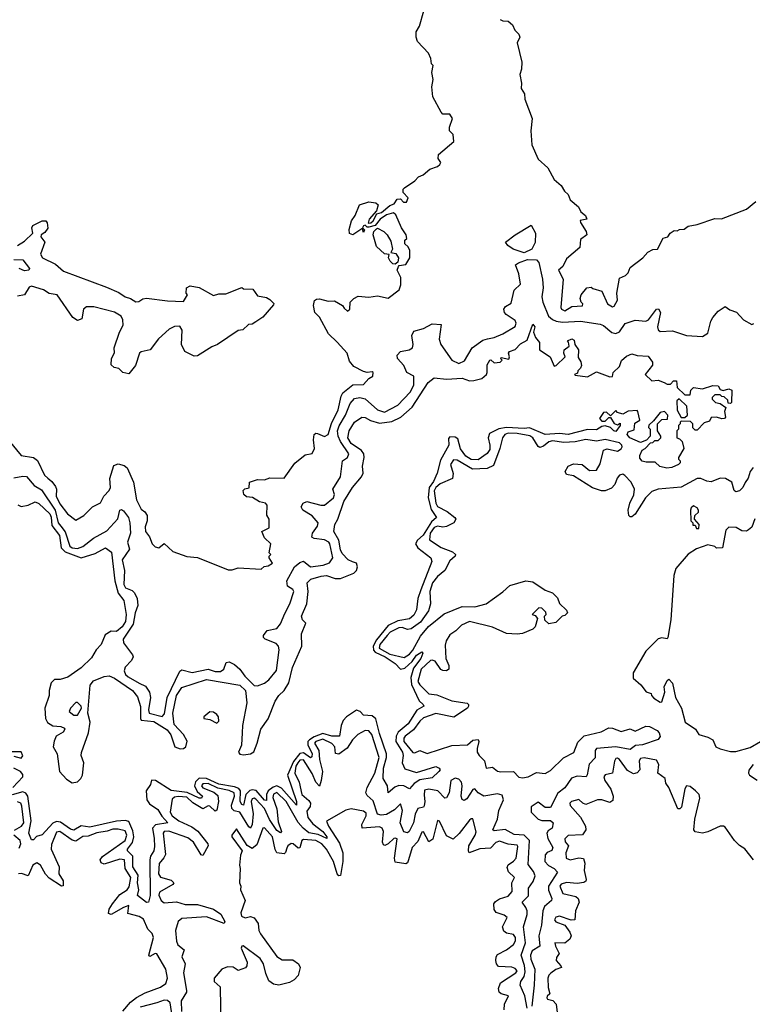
# Model space of a CAD drawing. Extents: x 2472589 to 2662339, y 701009 to 849030.
# Tile 354 of 406: x 2616567 to 2620718, y 744036 to 749615. Entities that reach past the tile are written whole.
import ezdxf

# ---------------------------------------------------------------- set-up
doc = ezdxf.new("R2010")
doc.units = 0

msp = doc.modelspace()

# ---------------------------------------------------------------- linework, layer by layer
at = {"layer": '0CON05XD'}
for points in [[(2617935, 746502.5), (2617953, 746517), (2617975, 746520), (2618000, 746535), (2617980, 746565), (2617980, 746575), (2617990, 746585), (2617980, 746595), (2617990, 746645), (2617955, 746680), (2617940, 746715), (2617980, 746735), (2617980, 746785), (2617967, 746807), (2617970, 746865), (2617960, 746875), (2617925, 746883.3), (2617887, 746907), (2617851.7, 746911.7), (2617837.5, 746925), (2617833, 746947), (2617843, 746957), (2617866.7, 746963.3), (2617870, 746995), (2617915, 747010), (2617955, 747008), (2617985, 747018.6), (2618065, 747018), (2618127, 747103), (2618185, 747150), (2618225, 747156.7), (2618238, 747185), (2618232.5, 747235), (2618236.2, 747265), (2618245, 747272), (2618255, 747270.8), (2618295, 747252.5), (2618315, 747263.8), (2618333, 747327), (2618372, 747405), (2618388.7, 747481.3), (2618398.9, 747501.1), (2618455, 747546), (2618515, 747548.8), (2618545, 747582.5), (2618567.5, 747595), (2618570, 747615), (2618565, 747620), (2618535, 747616.7), (2618515, 747621.2), (2618460.7, 747650.7), (2618435, 747680), (2618422.5, 747725), (2618365, 747787.5), (2618317.5, 747835), (2618265, 747930), (2618240, 747955), (2618232.5, 747995), (2618237, 748023), (2618248.3, 748031.7), (2618265, 748032.5), (2618315, 748020), (2618351.7, 748021.7), (2618396.4, 747996.4), (2618405, 747980), (2618425, 747962.5), (2618437.5, 747975), (2618440, 748015), (2618460, 748035), (2618485, 748047.5), (2618545, 748043.3), (2618595, 748050), (2618655, 748037.5), (2618716.4, 748083.6), (2618727, 748113), (2618725.8, 748155), (2618706.7, 748195), (2618713, 748217), (2618717.5, 748222.5), (2618755, 748227.5), (2618777.5, 748265), (2618777, 748307), (2618768.3, 748328.3), (2618750, 748345), (2618750, 748365), (2618760, 748375), (2618757.5, 748395), (2618730, 748435), (2618698.3, 748508.3), (2618685, 748520), (2618645, 748510), (2618610, 748485), (2618581.7, 748448.3), (2618545, 748440), (2618535, 748440), (2618525, 748450), (2618515, 748447.5), (2618510, 748435), (2618520, 748425), (2618515, 748410), (2618510, 748430), (2618505, 748430), (2618455, 748396.2), (2618435, 748402.5), (2618433.9, 748426.1), (2618446.7, 748475), (2618467.5, 748505), (2618492.5, 748565), (2618545, 748582.5), (2618585, 748577.5), (2618597.5, 748565), (2618588.3, 748531.7), (2618547.5, 748485), (2618541.7, 748461.7), (2618557, 748463), (2618570, 748475), (2618590, 748515), (2618617, 748523), (2618665, 748562.5), (2618688.3, 748571.7), (2618705, 748597.5), (2618725, 748600), (2618741.7, 748581.7), (2618758.3, 748581.7), (2618767.5, 748605), (2618740, 748635), (2618740, 748655), (2618747, 748663), (2618805, 748701.2), (2618825.9, 748724.1), (2618853.3, 748735), (2618891.7, 748768.3), (2618935, 748783.8), (2618946.7, 748795), (2618952.5, 748805), (2618937.7, 748827.7), (2618939.5, 748850.5), (2619026.7, 748925), (2619022.5, 748965), (2619002.5, 748985), (2619002.5, 749005), (2619020, 749055), (2619005, 749080), (2618965, 749080), (2618955, 749090), (2618908.3, 749178.3), (2618902.5, 749235), (2618910, 749275), (2618902.5, 749315), (2618910, 749355), (2618900, 749365), (2618897.5, 749395), (2618883.3, 749425), (2618821.7, 749491.7), (2618813.3, 749515), (2618813.6, 749546.4), (2618831.7, 749578.3), (2618857.5, 749665)], [(2619290, 749615), (2619305, 749607.5), (2619335, 749606.7), (2619360, 749585), (2619372.5, 749555), (2619395, 749532.5), (2619401.2, 749515), (2619385.8, 749484.2), (2619398, 749428), (2619412, 749375), (2619410, 749335), (2619401.2, 749305), (2619410, 749255), (2619407.5, 749225), (2619428, 749195), (2619430, 749165), (2619470.8, 749055), (2619463.8, 748985), (2619469.2, 748905), (2619505.5, 748825.5), (2619560, 748775), (2619595, 748709.2), (2619634.2, 748675), (2619653.2, 748643.2), (2619673.8, 748625), (2619686.7, 748595), (2619733.3, 748555), (2619746.4, 748526.4), (2619772.5, 748505), (2619780, 748485), (2619743.3, 748476.7), (2619744, 748465), (2619777.5, 748415), (2619780, 748395), (2619745, 748370), (2619740, 748325), (2619665, 748260), (2619643.6, 748216.4), (2619620, 748195), (2619646.2, 748145), (2619632.5, 747985), (2619636.2, 747975), (2619655, 747966), (2619695, 747989.2), (2619756.1, 747993.9), (2619757.5, 748005), (2619747.5, 748015), (2619743.3, 748035), (2619747.5, 748055), (2619780, 748095), (2619805, 748100), (2619815, 748092.5)], [(2619815, 748092.5), (2619865, 748077.5), (2619896.7, 748005), (2619925, 747988.8), (2619935, 747992), (2619953.8, 748025), (2619950, 748065), (2619965, 748150), (2620000, 748165), (2620015, 748180), (2620025, 748210), (2620097.5, 748265), (2620125, 748297.5), (2620155, 748312.5), (2620180, 748315), (2620213.6, 748376.4), (2620240, 748385), (2620252.5, 748405), (2620275, 748420), (2620291.7, 748418.3), (2620305, 748426.7), (2620331.7, 748428.3), (2620354.2, 748445.8), (2620405, 748453.8), (2620505, 748489.2), (2620542.7, 748487.3), (2620685, 748540.5), (2620736.9, 748585)], [(2616555, 748335.8), (2616595, 748359.4), (2616642.2, 748405), (2616635.4, 748435), (2616642, 748448), (2616695, 748474.6), (2616715, 748475.7), (2616723.6, 748463.6), (2616726.2, 748433.8), (2616710, 748410), (2616689.4, 748395), (2616686.7, 748385), (2616710, 748355), (2616685.8, 748285.8), (2616696.2, 748265), (2616770.4, 748230.4), (2616815, 748190), (2617059.3, 748099.3), (2617128.5, 748068.5), (2617164.4, 748044.4), (2617195.4, 748035.4), (2617225, 748015.7), (2617241.7, 748018.3), (2617265, 748034), (2617286.1, 748036.1), (2617405, 748021.2), (2617495, 748017.5), (2617517.5, 748055), (2617510, 748065), (2617512.5, 748095), (2617533.6, 748106.4), (2617585, 748097.5), (2617665, 748052.5), (2617695, 748062.5), (2617735, 748062.5), (2617825, 748097.5), (2617835, 748090), (2617888.3, 748088.3), (2617915, 748050), (2617965, 748040), (2617985, 748030), (2618007.5, 748007.5), (2618005, 748000), (2617945, 747930), (2617905, 747902.5), (2617885, 747890), (2617863, 747887), (2617831.7, 747858.3), (2617805, 747853.3), (2617688.8, 747775), (2617655, 747760.8), (2617575, 747710), (2617555, 747707.5), (2617502.5, 747735), (2617483.6, 747773.6), (2617487.5, 747855), (2617475, 747877.5), (2617445, 747876.2), (2617415, 747861.2), (2617353, 747807), (2617305.8, 747744.2), (2617255, 747733.3), (2617246.7, 747725), (2617223.8, 747655), (2617185, 747607.5), (2617152.5, 747615), (2617128.3, 747638.3), (2617103.3, 747643.3), (2617085, 747660), (2617087.5, 747695), (2617103.6, 747726.4), (2617103.3, 747755), (2617133.3, 747845), (2617153.8, 747885), (2617151.2, 747915), (2617142, 747935), (2617105, 747957.8), (2616988, 747988), (2616945, 747987.5), (2616928.8, 747975), (2616919.2, 747920.8), (2616895, 747910), (2616867.7, 747927.7), (2616780, 748055), (2616735, 748063.8), (2616702.5, 748085), (2616634.2, 748105.8), (2616621.2, 748098.8), (2616595, 748056.7), (2616555, 748047.5)], [(2618695, 748230), (2618681.7, 748231.7), (2618666, 748246), (2618657.5, 748265), (2618660, 748285), (2618635, 748287.5), (2618589.3, 748329.3), (2618570, 748395), (2618573.3, 748415), (2618589.3, 748430.7), (2618595, 748433.3), (2618630, 748415), (2618650, 748395), (2618670.7, 748360.7), (2618680, 748315), (2618670, 748295), (2618699.2, 748289.2), (2618712.5, 748265), (2618708.8, 748241.2), (2618695, 748230)], [(2619425, 748294.6), (2619363.8, 748315), (2619333.3, 748335), (2619320, 748355), (2619373.9, 748396.1), (2619465, 748450), (2619490, 748405), (2619487, 748353), (2619468.6, 748315), (2619425, 748294.6)], [(2616535, 747018.5), (2616585, 747029.4), (2616605, 747025.8), (2616649.2, 746975), (2616690.6, 746950.6), (2616767.4, 746835), (2616784.4, 746765), (2616800, 746745), (2616825, 746712.3), (2616852.1, 746632.1), (2616865, 746622.5), (2616895, 746619.2), (2616925, 746630), (2616985, 746678.1), (2617061, 746719), (2617123.2, 746786.8), (2617135, 746836.2), (2617145, 746839.2), (2617155, 746832.9), (2617183.1, 746795), (2617191.8, 746765), (2617194.5, 746705), (2617178.8, 746655), (2617190.3, 746615), (2617148.1, 746555), (2617160.8, 746495), (2617156.7, 746415), (2617165.9, 746395.9), (2617205, 746380.9), (2617217.8, 746367.8), (2617232.1, 746335), (2617236.7, 746295), (2617221.1, 746255), (2617210.1, 746189.9), (2617153.5, 746105), (2617154.5, 746084.5), (2617207.2, 746017.2), (2617210.6, 746005), (2617200.5, 745985), (2617165, 745945.7), (2617159.7, 745925), (2617166.9, 745905), (2617181.3, 745891.3), (2617245, 745855.3), (2617279.5, 745839.5), (2617302.5, 745805), (2617309.3, 745775), (2617296.4, 745705), (2617300.8, 745685), (2617373.6, 745666.4), (2617387.6, 745682.4), (2617402.5, 745775), (2617475, 745924.2), (2617485, 745931.5), (2617545, 745916.7), (2617635, 745935.4), (2617675, 745921.6), (2617705, 745922.3), (2617724.4, 745935), (2617737.9, 745972.1), (2617755, 745976.9), (2617785, 745962.2), (2617815, 745934.5), (2617842.9, 745895), (2617895, 745842.2), (2617915, 745840.5), (2617954, 745855), (2617978.6, 745875), (2618022.1, 745927.9), (2618036.7, 746045), (2618033.1, 746065), (2618020.8, 746080.8), (2617958.8, 746105), (2617948, 746115), (2617948, 746125), (2617970, 746155), (2618025, 746165.6), (2618045, 746191.9), (2618069.7, 746250.3), (2618097.7, 746305), (2618120.6, 746375), (2618115, 746387.1), (2618084.2, 746405), (2618080.9, 746435), (2618125, 746514.3), (2618155, 746539.5), (2618175, 746546.7), (2618215, 746514.6), (2618286.2, 746523.8), (2618322.2, 746537.8), (2618341.9, 746565), (2618325.3, 746645), (2618318.2, 746655), (2618295, 746667.1), (2618235.5, 746675.5), (2618223.1, 746683.1), (2618225.6, 746705), (2618254.1, 746745.9), (2618258.8, 746765), (2618225, 746803.1), (2618171.2, 746835), (2618162, 746855), (2618173.8, 746875), (2618195, 746884.3), (2618273.3, 746863.3), (2618293.8, 746865), (2618345.3, 746905), (2618350, 746925), (2618341.1, 746955), (2618384.5, 747025), (2618395.8, 747115), (2618425.3, 747134.7), (2618432.7, 747155), (2618384.1, 747224.1), (2618371.2, 747255), (2618367.5, 747285), (2618376.9, 747313.1), (2618413.7, 747375), (2618439.2, 747440.8), (2618465, 747467.9), (2618495, 747473.9), (2618525, 747466.8), (2618593.9, 747403.9), (2618635, 747390.6), (2618710.1, 747429.9), (2618780, 747505), (2618800.3, 747545), (2618800.8, 747595), (2618760, 747615), (2618742.9, 747655), (2618708.1, 747695), (2618705.7, 747714.3), (2618725, 747734.4), (2618773.3, 747745), (2618792, 747755), (2618795.7, 747774.3), (2618789.2, 747825), (2618800.3, 747849.7), (2618855.4, 747864.6), (2618905, 747891.4), (2618955, 747887.5), (2618944.6, 747805), (2618954.1, 747774.1), (2619015, 747685.7), (2619055, 747667.8), (2619087.8, 747682.2), (2619130, 747755), (2619190.7, 747799.3), (2619217, 747807), (2619255, 747814.5), (2619303.8, 747835), (2619375, 747876), (2619380, 747895), (2619375, 747910.6), (2619324.1, 747944.1), (2619314.5, 747955), (2619310, 747975), (2619320.5, 747989.5), (2619350.9, 748009.1), (2619367.8, 748082.2), (2619404.2, 748115.8), (2619395.4, 748175), (2619376.4, 748225), (2619392.4, 748237.6), (2619445, 748256.3), (2619494.6, 748254.6), (2619508.6, 748238.6), (2619530, 748145), (2619533.1, 748095), (2619526.2, 748045), (2619530.4, 748015), (2619563.8, 747935), (2619585, 747915.5), (2619606.2, 747906.2), (2619641.8, 747901.8), (2619745, 747906.7), (2619855, 747890), (2619875, 747881.9), (2619922.4, 747842.4), (2619945, 747836.4), (2619965, 747845.6), (2619997.4, 747892.6), (2620055, 747911.8), (2620113.9, 747906.1), (2620129.4, 747915), (2620175, 747973.8), (2620186, 747976), (2620197.1, 747955), (2620180, 747875), (2620185, 747858), (2620195, 747848.9), (2620265, 747852.5), (2620345, 747826.2), (2620435, 747820.7), (2620465, 747838), (2620482.6, 747907.4), (2620493.4, 747926.6), (2620525, 747964), (2620565, 747990), (2620591.4, 747971.4), (2620627.6, 747957.6), (2620667.1, 747915), (2620715, 747888.6), (2620726.1, 747893.9)], [(2616535, 748255.6), (2616585, 748254), (2616623.8, 748205), (2616620, 748195), (2616595, 748192.7), (2616564.4, 748204.4)], [(2616556, 746866), (2616575, 746856.4), (2616615, 746864.6), (2616655, 746882.9), (2616675, 746874.6), (2616737.5, 746815), (2616745.5, 746795.5), (2616749.8, 746749.8), (2616792.2, 746692.2), (2616803.1, 746623.1), (2616825, 746599.8), (2616915, 746565.9), (2616995, 746590.5), (2617053, 746623), (2617087.9, 746597.9), (2617106, 746435), (2617126, 746366), (2617158.2, 746325), (2617169.7, 746245), (2617166.5, 746205), (2617147.6, 746175), (2617115, 746148.7), (2617085, 746150.7), (2617050.9, 746129.1), (2617028.3, 746075), (2617001.4, 746045), (2616975, 745999.2), (2616915, 745943.2), (2616839.7, 745890.3), (2616795.8, 745875.8), (2616765, 745876.7), (2616745, 745857.5), (2616733.8, 745815), (2616734.2, 745785), (2616710.2, 745715), (2616713.2, 745655), (2616725, 745632.2), (2616755, 745614.6), (2616801.1, 745611.1), (2616821.7, 745601.7), (2616823.8, 745595), (2616812.7, 745577.3), (2616774.4, 745555), (2616762.6, 745527.4), (2616757.8, 745495), (2616779.2, 745455), (2616792.5, 745355), (2616831.7, 745311.7), (2616865, 745290.4), (2616895, 745296.7), (2616913.4, 745315), (2616922.3, 745335), (2616930.8, 745405), (2616916.5, 745445), (2616917.9, 745462.1), (2616956.5, 745575), (2616966.8, 745635), (2616954.3, 745685), (2616966.5, 745845), (2616985, 745868.7), (2617045, 745892.9), (2617075, 745897.1), (2617104.6, 745884.6), (2617206.5, 745815), (2617235, 745777.5), (2617252.6, 745722.6), (2617251.3, 745655), (2617255.9, 745645.9), (2617328.2, 745638.2), (2617402.1, 745592.1), (2617423.3, 745563.3), (2617447.1, 745495), (2617477.2, 745482.8), (2617495, 745484.8), (2617508.1, 745495), (2617516.9, 745526.9), (2617495.9, 745565), (2617442.1, 745622.1), (2617435.7, 745685), (2617456, 745785), (2617485, 745831.5), (2617625, 745876.8), (2617815, 745844.4), (2617846.8, 745815), (2617854.7, 745745), (2617829.4, 745615), (2617827.8, 745575), (2617824.7, 745505), (2617807.3, 745465), (2617815, 745453.8), (2617835, 745450.5), (2617875, 745456.2), (2617893.3, 745466.7), (2617913.5, 745515), (2617932.7, 745595), (2617975.7, 745654.3), (2618015, 745753.1), (2618035.6, 745785), (2618066.5, 745813.5), (2618091.9, 745858.1), (2618113.6, 745945), (2618166.6, 746065), (2618163.5, 746135), (2618188.9, 746195), (2618170, 746215), (2618163.8, 746235), (2618193.2, 746305), (2618202.4, 746375), (2618195.8, 746425), (2618216.2, 746445), (2618275, 746462.3), (2618305, 746465.3), (2618355, 746449.1), (2618385, 746449.2), (2618460.6, 746479.4), (2618476.1, 746493.9), (2618481.8, 746515), (2618475, 746535.6), (2618453.6, 746543.6), (2618427.8, 746555), (2618395, 746590), (2618385, 746611.2), (2618376.2, 746665), (2618346.9, 746715), (2618352.5, 746755), (2618369.2, 746785), (2618404.4, 746885), (2618453.3, 746965), (2618504.2, 747025), (2618512.9, 747045), (2618510, 747085), (2618519.1, 747135), (2618516.5, 747155), (2618503.2, 747173.2), (2618445, 747212.7), (2618427.1, 747245), (2618434.4, 747285), (2618465, 747333.8), (2618506.4, 747363.6), (2618525, 747361.2), (2618554.4, 747344.4), (2618605, 747328.5), (2618675, 747338.9), (2618727.2, 747362.8), (2618790.4, 747419.6), (2618881.4, 747558.6), (2618915, 747586), (2618985, 747577.5), (2619075, 747583.1), (2619115, 747568.1), (2619140.5, 747570.5), (2619185, 747582.5), (2619211.2, 747605), (2619216.2, 747615), (2619215, 747660), (2619230, 747685), (2619237, 747687), (2619255, 747670), (2619290, 747675), (2619300, 747685), (2619293, 747693), (2619295, 747700), (2619338.3, 747691.7), (2619342.5, 747705), (2619337.5, 747725), (2619342.5, 747735), (2619375, 747746.7), (2619405, 747778.8), (2619441.7, 747798.3), (2619475, 747890), (2619486.7, 747875), (2619477.5, 747845), (2619490, 747815), (2619512.5, 747785), (2619512.5, 747745), (2619572.5, 747705), (2619595, 747652.5), (2619607.5, 747655), (2619657.5, 747705), (2619650, 747725), (2619652.5, 747745), (2619680, 747765), (2619677, 747787), (2619670, 747795), (2619695, 747806.7), (2619708.3, 747798.3), (2619712.5, 747775), (2619733.8, 747745), (2619731.7, 747701.7), (2619746.4, 747676.4), (2619750, 747655), (2619745, 747640), (2619730, 747625), (2619728.3, 747611.7), (2619710, 747605), (2619715, 747600), (2619785, 747591.2), (2619835, 747620), (2619910.7, 747590.7), (2619925, 747592.5), (2619930, 747615), (2619965, 747650), (2619977, 747683), (2620005, 747707.5), (2620035, 747722.5), (2620065, 747712.5), (2620128.3, 747708.3), (2620152.5, 747675), (2620151.7, 747658.3), (2620110, 747605), (2620148.3, 747568.3), (2620185, 747572.5), (2620219.3, 747559.3)], [(2620219.3, 747559.3), (2620235, 747550), (2620255, 747550), (2620271.7, 747568.3), (2620288.3, 747568.3), (2620291.7, 747531.7), (2620335, 747490), (2620365, 747490), (2620370, 747515), (2620385, 747530), (2620435, 747522.5), (2620495, 747542.5), (2620525, 747540), (2620535, 747520), (2620553, 747513), (2620585, 747522.5), (2620602.5, 747515), (2620600, 747445), (2620595, 747440), (2620581.7, 747441.7), (2620578.3, 747458.3), (2620558.3, 747478.3), (2620545, 747480), (2620535, 747490), (2620505, 747490), (2620490, 747475), (2620490, 747465), (2620510, 747445), (2620535, 747440), (2620567.5, 747417.5), (2620560, 747395), (2620566.4, 747363.6), (2620560, 747355), (2620545, 747353.3), (2620515, 747362.5), (2620485, 747360), (2620475, 747340), (2620445, 747330), (2620405, 747290), (2620395, 747290), (2620381.7, 747301.7), (2620380, 747325), (2620367.5, 747337.5), (2620315, 747340), (2620310, 747335), (2620310, 747325), (2620300, 747315), (2620300, 747295), (2620290, 747285), (2620290, 747245), (2620305, 747240), (2620320, 747225), (2620330, 747185), (2620300, 747135), (2620300, 747125), (2620310, 747115), (2620310, 747105), (2620300, 747095), (2620261.7, 747078.3), (2620234.1, 747074.1), (2620194.1, 747084.1), (2620167, 747107), (2620117, 747107), (2620093.6, 747113.6), (2620080.7, 747130.7), (2620080, 747145), (2620093.6, 747176.4), (2620110, 747185), (2620141.7, 747218.3), (2620155, 747220), (2620165, 747230), (2620185, 747230), (2620200, 747245), (2620200, 747255), (2620180, 747285), (2620180, 747325), (2620205, 747350), (2620238.3, 747351.7), (2620240, 747375), (2620220, 747395), (2620195, 747390), (2620158.3, 747341.7), (2620131.7, 747318.3), (2620130, 747305), (2620140, 747295), (2620140, 747255), (2620118.3, 747231.7), (2620085, 747220), (2620023.3, 747245), (2620008.8, 747265), (2620015, 747280), (2620048.3, 747291.7), (2620051.7, 747328.3), (2620080, 747345), (2620070, 747395), (2620065, 747400), (2620015, 747397.5), (2619985, 747380), (2619955, 747390), (2619945, 747400), (2619915, 747370), (2619891.7, 747391.7), (2619875, 747390), (2619852.5, 747355), (2619865, 747340), (2619885, 747340), (2619905, 747360), (2619915, 747360), (2619935, 747327.5), (2619955, 747320), (2619968.3, 747328.3), (2619970, 747315), (2619945, 747282.5), (2619932.5, 747285), (2619913.8, 747303.8), (2619885, 747313.3), (2619865, 747310), (2619835, 747291.9), (2619785, 747293.5), (2619675, 747264), (2619625, 747270.4), (2619544.1, 747264.1), (2619455, 747301.8), (2619425, 747298.2), (2619325, 747304.8), (2619282.7, 747297.3), (2619228.9, 747271.1), (2619221.5, 747245), (2619231.5, 747205), (2619230.2, 747179.8), (2619215, 747157.5), (2619165, 747121.5), (2619125, 747122.7), (2619095, 747141.5), (2619065, 747184), (2619049.2, 747239.2), (2619035, 747250), (2619005, 747250.8), (2618997.5, 747242.5), (2618997.8, 747205), (2618951.3, 747118.7), (2618932.3, 747045), (2618911, 746999), (2618886.4, 746963.6), (2618882.1, 746905), (2618899.4, 746839.4), (2618927.8, 746795), (2618900.3, 746769.7), (2618853.7, 746695), (2618820.8, 746665), (2618810.4, 746645), (2618822.6, 746622.6), (2618897.5, 746565), (2618903.1, 746545), (2618839.4, 746385), (2618823.5, 746335), (2618815, 746272), (2618799.9, 746240.1), (2618775, 746220.5), (2618710.5, 746209.5), (2618655, 746182.8), (2618588.1, 746101.9), (2618570.4, 746065), (2618572.6, 746042.6), (2618581.1, 746031.1), (2618638.4, 746005), (2618695, 745966.5), (2618725, 745934.6), (2618748.7, 745941.3), (2618791.4, 745978.6), (2618815, 746014.4), (2618845, 746033.3), (2618851.2, 746025), (2618839.6, 745995), (2618799, 745941), (2618783, 745887), (2618787.4, 745847.4), (2618830, 745755), (2618854, 745735), (2618856.2, 745725), (2618817, 745703), (2618768.7, 745625), (2618711.7, 745578.3), (2618699.5, 745555), (2618698.4, 745525), (2618736.5, 745465), (2618740.4, 745445), (2618734, 745405), (2618749.7, 745369.7), (2618815, 745348.8), (2618925, 745382.9), (2618944.2, 745374.2), (2618948.8, 745365), (2618942, 745355), (2618905, 745320), (2618835, 745308.8), (2618802.5, 745287.5), (2618775, 745256.2), (2618743.9, 745273.9), (2618715, 745275.5), (2618693, 745267), (2618654.2, 745234.2), (2618651.1, 745275), (2618626.7, 745315), (2618628, 745375), (2618645.9, 745434.1), (2618645.3, 745455), (2618605, 745570), (2618585.5, 745654.5), (2618565, 745670.4), (2618514.5, 745674.5), (2618495.4, 745695.4), (2618475, 745702.2), (2618418.1, 745665), (2618399.5, 745645), (2618388.8, 745615), (2618380, 745555), (2618335, 745555.2), (2618285, 745570.3), (2618235, 745552.5), (2618208.3, 745535), (2618200.6, 745525), (2618199.3, 745505), (2618223.4, 745456.6), (2618221.7, 745438.3), (2618215, 745432.2), (2618175, 745461.7), (2618153.5, 745456.5), (2618117.6, 745412.4), (2618085.2, 745335), (2618136.2, 745185), (2618135.8, 745164.2), (2618050.7, 745260.7), (2618025, 745274.8), (2618002.6, 745267.4), (2617974.9, 745245.1), (2617966.2, 745225), (2617965, 745191.2), (2617955, 745192.9), (2617907.6, 745247.6), (2617885, 745252.3), (2617871.5, 745248.5), (2617848.8, 745225), (2617835, 745163.9), (2617825, 745167.7), (2617816.8, 745185), (2617819, 745245), (2617808.2, 745258.2), (2617785, 745267.7), (2617695, 745284.2), (2617625, 745315.4), (2617585, 745317.4), (2617563.1, 745296.9), (2617557.9, 745275), (2617572.5, 745242.5), (2617603.1, 745215), (2617598, 745205), (2617585, 745203.7), (2617516.8, 745236.8), (2617425, 745247.7), (2617336.7, 745305), (2617313.2, 745306.8), (2617308.3, 745281.7), (2617283.3, 745245), (2617287.4, 745195), (2617302.8, 745172.8), (2617350.1, 745140.1), (2617372.8, 745102.8), (2617407.1, 745065), (2617337.3, 745052.7), (2617319.7, 745035), (2617330, 744975), (2617330.5, 744929.5), (2617326.8, 744905), (2617308.9, 744875), (2617304.6, 744855), (2617306.6, 744653.4), (2617296.2, 744615), (2617285, 744613.3), (2617235, 744652.5), (2617241.9, 744685), (2617235.5, 744724.5), (2617238.3, 744768.3), (2617208.5, 744815), (2617208.9, 744875), (2617177.5, 744905), (2617178.1, 744915), (2617206.8, 744953.2), (2617214.5, 744985), (2617208.4, 745018.4), (2617185, 745071.2), (2617165, 745077), (2617115, 745073.7), (2616965, 745040.3), (2616915, 745047.3), (2616875, 745023.3), (2616855, 745027.9), (2616797.8, 745067.8), (2616775, 745071.6), (2616755, 745062.2), (2616695, 744997.1), (2616663.3, 744986.7), (2616645, 744968.8), (2616635, 744968.8), (2616619.2, 745005), (2616632.2, 745075), (2616613, 745215), (2616602.1, 745232.1), (2616585, 745240.5), (2616525, 745223.8)], [(2620335, 747360), (2620350, 747375), (2620347.5, 747425), (2620303, 747467), (2620290, 747455), (2620293, 747403), (2620315, 747360), (2620335, 747360)], [(2620722.3, 747077.7), (2620704.8, 747055.2), (2620695, 747017.5), (2620676.5, 746993.5), (2620665, 746964.4), (2620645, 746945.8), (2620625, 746940), (2620615, 746947.5), (2620601.2, 746995), (2620565.7, 747015.7), (2620535, 747016.7), (2620485, 746995.8), (2620459.5, 746999.5), (2620425.6, 747015.6), (2620405, 747014.4), (2620314.5, 746965.5), (2620185, 746954.4), (2620148.9, 746941.1), (2620113.3, 746905), (2620055, 746813.8), (2620035, 746797.5), (2620025, 746797.5), (2620017.5, 746805), (2620014, 746835), (2620024.2, 746875), (2620046.8, 746923.2), (2620050.6, 746955), (2620032.2, 746995), (2619995, 747032.9), (2619985, 747039.4), (2619965, 747034.3), (2619951.9, 747018.1), (2619938.3, 746981.7), (2619919.7, 746960.3), (2619885, 746946), (2619863.8, 746946.2), (2619812.6, 746962.6), (2619705, 747030), (2619665, 747037.5), (2619656.7, 747055), (2619674.4, 747085.6), (2619705, 747097.5), (2619753.9, 747093.9), (2619795, 747060), (2619835, 747063.3), (2619855, 747097.5), (2619875, 747176.7), (2619895, 747183.8), (2619955, 747169.4), (2619975, 747182.5), (2619980.5, 747195), (2619979.1, 747205), (2619965, 747217.2), (2619885, 747236.2), (2619835, 747227.1), (2619775, 747235.4), (2619715, 747223.4), (2619650.7, 747219.3), (2619585, 747228.7), (2619565, 747223.6), (2619535, 747198.2), (2619515, 747190.6), (2619505, 747197.5), (2619475.3, 747245), (2619457.8, 747257.8), (2619385, 747270.8), (2619335, 747272.3), (2619315, 747264), (2619301.8, 747245), (2619288.1, 747185), (2619251.7, 747088.3), (2619215, 747071.9), (2619132.1, 747067.9)], [(2616505, 747230.6), (2616575, 747145.8), (2616645, 747133.9), (2616668, 747118), (2616708.6, 747035), (2616726.4, 747016.4), (2616749.1, 746999.1), (2616770.3, 746970.3), (2616776.2, 746955), (2616774.3, 746915), (2616795, 746871.2), (2616837.5, 746815), (2616885, 746780), (2616930, 746805), (2616980, 746855), (2617025, 746877.5), (2617043.3, 746915), (2617075, 746947.5), (2617081.2, 746965), (2617078.6, 747015), (2617100.5, 747089.5), (2617125, 747098), (2617159.5, 747089.5), (2617176.2, 747075), (2617211.4, 746995), (2617228.6, 746895), (2617255, 746842.5), (2617276.4, 746826.4), (2617290, 746805), (2617290, 746775), (2617278.3, 746741.7), (2617280.8, 746715), (2617303.3, 746685), (2617317.5, 746645), (2617335, 746627.5), (2617355, 746623.3), (2617385, 746647.5), (2617435, 746602.5), (2617515, 746572.5), (2617575, 746567.5), (2617748.3, 746498.3), (2617771.7, 746498.3), (2617805, 746510), (2617935, 746502.5)], [(2619132.1, 747067.9), (2619045, 747119.3), (2619025, 747121.5), (2619008.5, 747095), (2619022.8, 747042.8), (2619020, 747015), (2618948.9, 746985), (2618925, 746963.8), (2618915.3, 746945), (2618925, 746876), (2618935, 746857.3), (2618988.4, 746828.4), (2619032.5, 746795), (2619037.5, 746785), (2619027.1, 746765), (2618985, 746743.2), (2618965, 746740.3), (2618935, 746746.2), (2618915, 746738.1), (2618893.1, 746705), (2618888.3, 746668.3), (2618955, 746624.5), (2619018.9, 746598.9), (2619035.8, 746585), (2619033.8, 746575), (2619005, 746549.4), (2618975.3, 746494.7), (2618935, 746460.8), (2618905.9, 746425), (2618891.6, 746375), (2618895.3, 746304.7), (2618883.5, 746266.5), (2618837.9, 746202.1), (2618785, 746162.9), (2618765, 746159.2), (2618735, 746170.3), (2618715, 746168.6), (2618666.4, 746145), (2618648.6, 746125), (2618607.8, 746075), (2618604.7, 746054.7), (2618665, 746020.3), (2618745, 746000.9), (2618775, 746020.8), (2618795, 746043.1), (2618837.6, 746122.4), (2618883.8, 746176.2), (2618971.8, 746248.2), (2619075, 746290.4), (2619145, 746287.5), (2619210, 746305), (2619305, 746372.5), (2619345, 746410), (2619435, 746436), (2619475, 746430), (2619545, 746383.3), (2619585, 746366.7), (2619615, 746340), (2619626.4, 746306.4), (2619665, 746270), (2619670, 746255), (2619655, 746240), (2619640, 746235), (2619605, 746200), (2619565, 746192.5), (2619543, 746213), (2619540, 746235), (2619550, 746245), (2619548.3, 746258.3), (2619525, 746280), (2619508.3, 746281.7), (2619470, 746245), (2619488.3, 746238.3), (2619501.7, 746221.7), (2619487.5, 746175), (2619475, 746162.5), (2619416.4, 746136.4), (2619385, 746132.9), (2619325, 746138), (2619246.4, 746173.6), (2619115, 746204.6), (2619071.1, 746185), (2619038.3, 746151.7), (2619005, 746129.2), (2618982.5, 746095), (2618978.3, 746071.7), (2618982.2, 745995), (2618998.6, 745955), (2618998, 745935), (2618985, 745925.7), (2618965, 745927.8), (2618954, 745934), (2618920.5, 745980.5), (2618905, 745986.8), (2618895, 745983.8), (2618841.3, 745935), (2618823.1, 745865), (2618835, 745845.5), (2618885, 745795.6), (2618930.5, 745790.5), (2619015, 745755.7), (2619103.2, 745743.2), (2619110.8, 745735), (2619110, 745725), (2619104.2, 745715), (2619027.3, 745662.7), (2618925, 745683.5), (2618855, 745659.1), (2618835, 745641.1), (2618799.2, 745590.8), (2618750.9, 745555), (2618743.3, 745545), (2618744.1, 745525), (2618795, 745462), (2618805, 745460.8), (2618835, 745474.3), (2618875, 745456.7), (2619015, 745502), (2619105, 745507.2), (2619135, 745532.6), (2619165, 745536.2), (2619168.6, 745525), (2619158.4, 745485), (2619159.5, 745465), (2619170, 745445), (2619201.4, 745415), (2619210, 745375), (2619245, 745379.2), (2619275, 745356.7), (2619292.5, 745352.5), (2619364.7, 745354.7), (2619395, 745323.9), (2619415, 745318.9), (2619448, 745325), (2619495, 745349.1), (2619545, 745344.5), (2619575, 745360), (2619648, 745432), (2619707.1, 745462.9), (2619729.4, 745520.6), (2619765, 745557.3), (2619860.9, 745579.1), (2619905, 745602.5), (2619925, 745601.5), (2619975, 745581.5), (2620025, 745597.1), (2620055, 745584), (2620115, 745612.5), (2620135, 745610.6), (2620178.1, 745588.1), (2620190.9, 745575), (2620195.5, 745554.5), (2620185, 745536.7), (2620095, 745506.9), (2620056.7, 745503.3), (2620025, 745480.6), (2619944.7, 745494.7), (2619834.5, 745485.5), (2619827.5, 745475), (2619826.7, 745433.3), (2619792.9, 745397.1), (2619783.1, 745336.9), (2619775.7, 745324.3), (2619725, 745329.1), (2619692.8, 745317.2), (2619655, 745262.9), (2619616.7, 745233.3), (2619575, 745151.9), (2619545, 745151.5), (2619505, 745181.2), (2619464.3, 745155), (2619464.2, 745125), (2619505, 745084.5), (2619525, 745077.5), (2619575, 745076.9), (2619590, 745065), (2619584.4, 745035), (2619560.7, 745019.3), (2619553.7, 745006.3), (2619560, 744975), (2619587.9, 744925), (2619581.4, 744908.6), (2619555, 744896.6), (2619545, 744884), (2619542.6, 744845), (2619563.1, 744823.1), (2619595.7, 744805), (2619613.3, 744785), (2619562.4, 744705), (2619563.1, 744683.1), (2619582.2, 744635), (2619581.1, 744625), (2619540.5, 744589.5), (2619530.3, 744565), (2619522.7, 744485), (2619508.4, 744425), (2619513.5, 744365), (2619471.2, 744338.8), (2619461.1, 744315), (2619462.8, 744292.8), (2619485.3, 744235), (2619482.2, 744145), (2619468.1, 744025)], [(2620401.7, 746731.7), (2620415, 746732.5), (2620417.5, 746755), (2620390, 746785), (2620392.5, 746805), (2620412.5, 746825), (2620413.3, 746835), (2620405, 746850), (2620385, 746860), (2620371.7, 746848.3), (2620367.5, 746835), (2620370, 746775), (2620380, 746765), (2620381.7, 746751.7), (2620395, 746750), (2620401.7, 746731.7)], [(2620733, 746787), (2620715, 746740), (2620696.4, 746723.6), (2620685, 746717.5), (2620658.3, 746718.3), (2620627, 746737), (2620585, 746740), (2620568.3, 746721.7), (2620548.3, 746621.7), (2620515, 746620), (2620505, 746630), (2620465, 746640), (2620402.5, 746617.5), (2620354.1, 746585.9), (2620284.2, 746505.8), (2620272.5, 746465), (2620257.1, 746215), (2620240, 746115), (2620235, 746107.5), (2620205, 746113.3), (2620183.9, 746106.1), (2620115, 746036.7), (2620042.5, 745915), (2620042.5, 745885), (2620086.4, 745846.4), (2620117, 745807), (2620145, 745797.5), (2620147.5, 745785), (2620160.7, 745770.7), (2620195, 745747.5), (2620205, 745750), (2620222, 745805), (2620218, 745835), (2620235, 745870), (2620245, 745877.5), (2620265.5, 745855.5), (2620281.8, 745775), (2620300, 745745), (2620316, 745715), (2620338, 745635), (2620395.7, 745595.7), (2620414.2, 745564.2), (2620465, 745550), (2620493.3, 745535), (2620512, 745495), (2620535, 745483.1), (2620595, 745468.1), (2620625, 745468.9), (2620705, 745490.5), (2620763.3, 745525)], [(2616875, 745673.5), (2616895, 745674.4), (2616916.9, 745715), (2616915.6, 745725), (2616895, 745746), (2616885, 745746.2), (2616856, 745715), (2616846.7, 745695), (2616875, 745673.5)], [(2617685, 745630), (2617695, 745640), (2617693.8, 745665), (2617685, 745678.8), (2617665, 745691.2), (2617645, 745693.8), (2617610, 745665), (2617610, 745655), (2617645, 745649.2), (2617685, 745630)], [(2619441.4, 744015), (2619428.5, 744085), (2619402.9, 744145), (2619407.1, 744165), (2619426.1, 744193.9), (2619430.5, 744219.5), (2619426.9, 744256.9), (2619407.5, 744315), (2619433.8, 744385), (2619422.2, 744475), (2619441.6, 744545), (2619441.7, 744565), (2619435.3, 744585.3), (2619414.2, 744615), (2619449.5, 744650.5), (2619449.6, 744695), (2619477.2, 744732.8), (2619487.7, 744765), (2619478.7, 744788.7), (2619447.9, 744827.9), (2619455.3, 744965), (2619425, 744994.2), (2619369.2, 744999.2), (2619317.1, 745027.1), (2619255, 745018.6), (2619248.6, 745025), (2619273.6, 745085), (2619281.1, 745135), (2619308.6, 745195), (2619301.3, 745221.3), (2619275, 745229.6), (2619196.2, 745216.2), (2619163.8, 745233.8), (2619145, 745256.7), (2619135, 745252.5), (2619100, 745200), (2619085, 745190.8), (2619075, 745195.8), (2619068.2, 745215), (2619074.4, 745275), (2619070.7, 745295), (2619055, 745312.5), (2619035, 745317.5), (2619010.5, 745305), (2619001.3, 745235), (2618985, 745206.2), (2618975, 745203.6), (2618936.1, 745246.1), (2618884.8, 745255.2), (2618861, 745249), (2618858.1, 745221.9), (2618862.9, 745185), (2618859.3, 745160.7), (2618855, 745154), (2618822.2, 745145), (2618807.4, 745112.6), (2618798.2, 745065), (2618774.5, 745015), (2618765, 745006.9), (2618744.1, 745014.1), (2618722.2, 745065), (2618735.3, 745135), (2618725, 745172.5), (2618691.1, 745138.9), (2618645, 745112.5), (2618615, 745107.2), (2618594.2, 745114.2), (2618569.7, 745189.7), (2618535, 745220), (2618529.2, 745235), (2618535.9, 745265), (2618579.2, 745345), (2618604.8, 745435), (2618561.6, 745565), (2618545, 745586.5), (2618525, 745587.1), (2618483.1, 745565), (2618453.3, 745535), (2618422.3, 745487.7), (2618375, 745453.8), (2618356.4, 745456.4), (2618351.8, 745495), (2618335, 745514.1), (2618285, 745537.6), (2618245, 745526), (2618236.7, 745515), (2618262.8, 745475), (2618265, 745423.1), (2618282.2, 745355), (2618275.9, 745304.1), (2618265, 745272.5), (2618245.4, 745295), (2618225, 745343.8), (2618175, 745422.1), (2618155, 745419.8), (2618142.2, 745405), (2618132, 745385), (2618125.7, 745345.7), (2618150.8, 745295), (2618165, 745225.5), (2618205, 745191.5), (2618215.3, 745175), (2618212.3, 745157.7), (2618195, 745130), (2618200.2, 745095), (2618228.5, 745058.5), (2618285.3, 745015), (2618307.1, 744985), (2618306.7, 744975), (2618258, 744998), (2618205, 745008), (2618173.3, 745033.3), (2618145, 745066.9), (2618077.9, 745185), (2618025, 745235.8), (2618005, 745226.9), (2618001.9, 745208.1), (2618023.2, 745143.2), (2618031, 745071), (2618051.1, 745015), (2618045, 745007.1), (2618025, 745020.3), (2617982.4, 745082.4), (2617954.8, 745145), (2617905, 745197.9), (2617895, 745204.5), (2617885, 745200.5), (2617878.4, 745185), (2617890, 745115), (2617884.6, 745055), (2617875, 745033.3), (2617865, 745041.1), (2617815, 745124.7), (2617782.9, 745132.9), (2617770, 745145), (2617767.4, 745165), (2617783.8, 745215), (2617781.8, 745235), (2617755, 745248.5), (2617690, 745260), (2617635, 745287.2), (2617605, 745286.1), (2617598, 745275), (2617605, 745261.8), (2617667.8, 745237.8), (2617689.5, 745219.5), (2617693.7, 745185), (2617684.5, 745135.5), (2617675, 745130.6), (2617645, 745159.6), (2617635, 745161.2), (2617605, 745142.9), (2617548.3, 745178.3), (2617515, 745209), (2617465, 745213.4), (2617445, 745210.5), (2617431.2, 745198.8), (2617420.6, 745125), (2617430.7, 745105), (2617468.2, 745075), (2617542, 745042), (2617577, 745017), (2617633.6, 744945), (2617635, 744933.8), (2617605, 744878.8), (2617595, 744882.5), (2617551.9, 744955), (2617519, 744979), (2617412.8, 745017.2), (2617385.8, 745015), (2617380.4, 745005), (2617392.9, 744885), (2617384.4, 744865.6), (2617356.6, 744833.4), (2617353.8, 744775), (2617365.8, 744755.8), (2617425, 744740), (2617440.6, 744725), (2617435.8, 744714.2), (2617359, 744671), (2617356.4, 744655), (2617368.7, 744625), (2617385, 744611.6), (2617455, 744615.9), (2617505, 744601.1), (2617575, 744601.6), (2617665.9, 744575.9), (2617706.8, 744546.8), (2617729.2, 744505), (2617725, 744494.3), (2617625, 744531.5), (2617485, 744521.5), (2617464.6, 744505.4), (2617449.2, 744455), (2617456.2, 744393.8), (2617463.1, 744373.1), (2617500, 744345), (2617486.2, 744305), (2617504.6, 744265), (2617495.9, 744215), (2617511.5, 744115), (2617511.5, 744105), (2617481.8, 744055), (2617483.3, 743995)], [(2616535, 745441.9), (2616575, 745430.9), (2616585.3, 745444.7), (2616575, 745467.1), (2616515, 745466.9)], [(2620724.4, 744855), (2620675, 744918), (2620646.1, 744936.1), (2620617.5, 744965), (2620565, 745040), (2620555, 745046.2), (2620535, 745046.2), (2620465.9, 745014.1), (2620435, 745006.2), (2620393.6, 745013.6), (2620386.7, 745025), (2620392, 745085), (2620421.2, 745205), (2620416.7, 745225), (2620395.9, 745245.9), (2620365, 745270), (2620345, 745273.8), (2620335, 745257.5), (2620316.4, 745153.6), (2620307, 745143), (2620295, 745143.3), (2620245.5, 745265), (2620228.3, 745288.3), (2620223.3, 745315), (2620183.3, 745345), (2620188, 745395), (2620175, 745418.8), (2620105, 745433.1), (2620085, 745429.2), (2620077.1, 745415), (2620080, 745365), (2620065, 745346.9), (2620045, 745342.2), (2620010, 745360), (2619965, 745424), (2619955, 745430.8), (2619945, 745428), (2619937, 745413), (2619926.2, 745345), (2619885, 745336.7), (2619876.2, 745325), (2619881.9, 745305), (2619915.6, 745255), (2619929.2, 745215), (2619928.6, 745191.4), (2619911.2, 745178.8), (2619865, 745194.3), (2619840, 745195), (2619775, 745168.8), (2619757.5, 745175), (2619735, 745196.7), (2619693.3, 745185), (2619684, 745175), (2619685, 745162.5), (2619745, 745096.2), (2619772.9, 745045), (2619774.3, 745025), (2619755, 744997.1), (2619675, 744992.2), (2619655.6, 744974.4), (2619657.6, 744957.6), (2619675.8, 744934.2), (2619660.6, 744895), (2619663.1, 744865), (2619685, 744854.7), (2619735, 744865.4), (2619762.2, 744862.2), (2619769.1, 744835), (2619764.7, 744794.7), (2619776.9, 744743.1), (2619775, 744733.8), (2619763.1, 744726.9), (2619725, 744721.5), (2619665, 744726.4), (2619635, 744716.5), (2619628, 744705), (2619645, 744663.8), (2619717.9, 744647.9), (2619730.8, 744635), (2619736, 744615), (2619715.7, 744565), (2619712.5, 744515), (2619692.1, 744512.1), (2619625, 744535.4), (2619605, 744530.6), (2619596.7, 744515), (2619605, 744502.7), (2619655, 744483.8), (2619684.3, 744445), (2619691.9, 744425), (2619684.5, 744405.5), (2619655, 744383.3), (2619600, 744385), (2619602.5, 744365), (2619623.8, 744325), (2619608.3, 744301.7), (2619606, 744285), (2619633.8, 744255), (2619636, 744245), (2619605, 744234.3), (2619576.7, 744213.3), (2619565, 744202), (2619559.6, 744185), (2619561.2, 744131.2), (2619570, 744095), (2619555, 744082.5), (2619553, 744073), (2619557.5, 744065), (2619587.3, 744057.3), (2619607.3, 744037.3), (2619614.6, 743975)], [(2616529, 745265), (2616584.6, 745325), (2616585, 745338), (2616572.7, 745355), (2616535, 745374.2)], [(2620722.5, 745395), (2620697.7, 745362.3), (2620696.2, 745345), (2620702, 745335), (2620745.5, 745305.5)], [(2616537.2, 745022.8), (2616577.8, 745045), (2616591.3, 745065), (2616579.2, 745159.2), (2616574.4, 745175), (2616555, 745182.9)], [(2619312.7, 744005), (2619313, 744037), (2619336.7, 744085), (2619295, 744095.6), (2619284.4, 744105), (2619279.6, 744125), (2619291.8, 744158.2), (2619378.6, 744215), (2619386.5, 744226.5), (2619375, 744239.6), (2619355, 744246.2), (2619280.8, 744250.8), (2619268.5, 744265), (2619265.5, 744285), (2619266.7, 744305), (2619275, 744318.6), (2619325.2, 744344.8), (2619365.5, 744375), (2619376.9, 744395), (2619376.9, 744415), (2619365, 744431.5), (2619325, 744439.1), (2619310, 744450), (2619303.5, 744475), (2619328.1, 744528.1), (2619311.7, 744541.7), (2619266.7, 744556.7), (2619255.7, 744574.3), (2619254.3, 744605), (2619262, 744618), (2619285, 744634.5), (2619335, 744648.9), (2619357.8, 744675), (2619356.4, 744723.6), (2619370, 744755), (2619335.9, 744785.9), (2619328.3, 744811.7), (2619333.8, 744826.2), (2619365, 744846.9), (2619380, 744865), (2619390.3, 744930.3), (2619385, 744938.1), (2619335, 744944.5), (2619285, 744960.8), (2619265, 744952.2), (2619235, 744921.5), (2619175, 744917.3), (2619114.5, 744894.5), (2619109.2, 744905), (2619111.9, 744935), (2619148.6, 744995), (2619153.9, 745013.9), (2619135, 745087.5), (2619125, 745088), (2619115, 745079.2), (2619056.9, 745003.1), (2619022.7, 744972.7), (2618985, 744990), (2618945, 745073.3), (2618935, 745077.5), (2618907.2, 744972.8), (2618885, 744957.5), (2618855, 745013.3), (2618845, 745011.2), (2618822, 744958), (2618791.4, 744925), (2618770.8, 744855), (2618765, 744837.5), (2618755, 744831.2), (2618695, 744842), (2618690.5, 744865), (2618705, 744973.8), (2618695, 744978.5), (2618686.2, 744975), (2618655.4, 744944.6), (2618636.2, 744936.2), (2618629.2, 744939.2), (2618621.9, 744955), (2618628.9, 745015), (2618621.2, 745035), (2618605, 745041.4), (2618507.5, 745035), (2618505.6, 745055), (2618530.9, 745105), (2618529.3, 745119.3), (2618515, 745130.6), (2618445, 745144.2), (2618415, 745136.2), (2618306, 745074), (2618316.4, 745045), (2618379.8, 744949.8), (2618398.1, 744895), (2618398.9, 744845), (2618385, 744766.2), (2618375, 744764.2), (2618365, 744776.2), (2618345.9, 744845), (2618305, 744915.3), (2618278.9, 744945), (2618245.6, 744965), (2618175, 744970), (2618165.6, 744964.4), (2618155, 744922.5), (2618145, 744920), (2618115.8, 744945), (2618105, 744946.9), (2618086.7, 744935), (2618080.6, 744920.6), (2618073.6, 744896.4), (2618065, 744888.9), (2618024.3, 744895), (2618013.9, 744913.9), (2618000.4, 744985), (2617955, 745035.8), (2617944.2, 745035), (2617911.1, 744938.9), (2617885, 744919.2), (2617856.5, 744936.5), (2617795, 745030), (2617770, 744995), (2617770, 744985), (2617827.5, 744905), (2617818.3, 744881.7), (2617812.5, 744825), (2617816.7, 744805), (2617812.5, 744725), (2617820, 744705), (2617817.5, 744685), (2617844, 744624), (2617820.8, 744555), (2617824, 744535), (2617845, 744526), (2617875, 744534), (2617895, 744526.7), (2617919.2, 744495), (2617922.5, 744455), (2617932.5, 744435), (2618025, 744308), (2618055, 744288.6), (2618115, 744288.8), (2618146.7, 744265), (2618156.7, 744245), (2618145, 744200), (2618122.5, 744175), (2618095, 744159.2), (2618035, 744143.8), (2618005, 744150), (2617978.6, 744168.6), (2617961.1, 744211.1), (2617947.9, 744265), (2617930, 744295), (2617833.1, 744366.9), (2617825, 744366), (2617821.5, 744355), (2617855.4, 744275), (2617854.5, 744255), (2617847.1, 744242.9), (2617805, 744228), (2617775.8, 744245.8), (2617745, 744249.2), (2617713.3, 744235), (2617670, 744185), (2617670, 744165), (2617702.5, 744135), (2617706.2, 743905)], [(2617165, 745018.2), (2617125, 745028.8), (2617095, 745027.8), (2617063.7, 745016.3), (2617005, 745008.6), (2616955, 744988.2), (2616925, 744987.7), (2616885, 744961.3), (2616865, 744967.1), (2616795, 745016.2), (2616775, 745011.9), (2616747.4, 744942.6), (2616745.3, 744915), (2616790.8, 744815), (2616789.5, 744775), (2616813.1, 744735), (2616813.3, 744706.7), (2616805, 744706.2), (2616735, 744751.1), (2616713.3, 744773.3), (2616685.5, 744825), (2616665, 744837.5), (2616642.5, 744825), (2616615.4, 744764.6), (2616577, 744777), (2616560, 744775)], [(2617151.7, 743998.3), (2617195, 744048.5), (2617228.9, 744075), (2617278.1, 744101.9), (2617365, 744133.1), (2617395, 744154.5), (2617404.2, 744185), (2617395.3, 744235), (2617345, 744322.5), (2617335, 744323.6), (2617305, 744307.1), (2617298.1, 744315), (2617325.2, 744415.2), (2617317.3, 744437.3), (2617292.4, 744462.4), (2617268.3, 744518.3), (2617245, 744533.2), (2617180.4, 744550.4), (2617185, 744595.4), (2617155, 744585.4), (2617085, 744544.5), (2617071.2, 744551.2), (2617074.7, 744575), (2617092.7, 744605), (2617135, 744658.9), (2617176.4, 744685), (2617187.9, 744702.1), (2617196.1, 744755), (2617164.8, 744804.8), (2617160.5, 744855), (2617135, 744859.5), (2617045, 744830.3), (2617028.6, 744838.6), (2617023.2, 744855), (2617036.5, 744873.5), (2617165, 744964.6), (2617174.7, 744995), (2617165, 745018.2)], [(2616565, 744921.1), (2616574, 744945), (2616570.4, 744965), (2616534.1, 744994.1)], [(2617435, 743946.7), (2617419.3, 744045), (2617405, 744058.4), (2617385, 744060), (2617345, 744043.8), (2617250.1, 744019.9)]]:
    msp.add_lwpolyline(points, dxfattribs=at)

doc.saveas('drawing.dxf')
